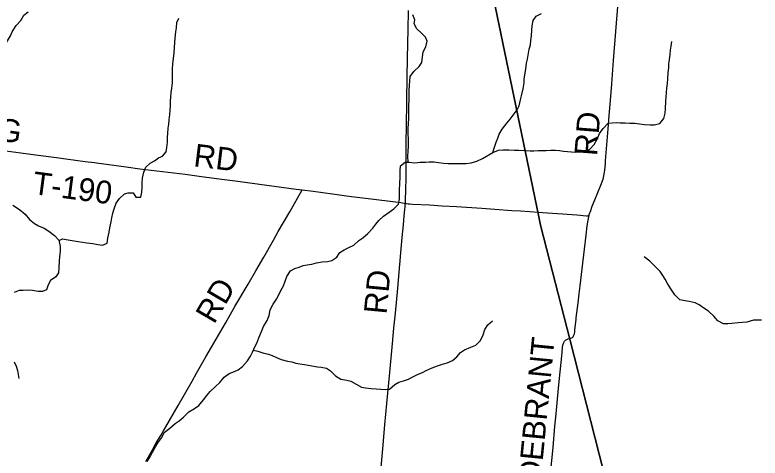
# Model space of a CAD drawing. Extents: x 1442749 to 1756758, y 235267 to 677782.
# Drawn here: x 1607177 to 1616991, y 486415 to 492250 of the extents above; entities that cross this region are included whole.
import ezdxf

# ---------------------------------------------------------------- set-up
doc = ezdxf.new("R2010")
doc.units = 0
for name, color, linetype in [('GM_X_County_Road', 7, 'Continuous'), ('GM_X_County_Road_Text', 7, 'Continuous'), ('GM_X_Minor_River', 7, 'Continuous'), ('GM_X_Township', 7, 'Continuous'), ('GM_X_Township_Road', 7, 'Continuous'), ('GM_X_Township_Road_Text', 7, 'Continuous')]:
    doc.layers.add(name, color=color, linetype=linetype)

msp = doc.modelspace()

# ---------------------------------------------------------------- linework, layer by layer
at = {"layer": 'GM_X_County_Road'}
for points in [[(1612319.9, 489768.7), (1612321.3, 489793.9), (1612323, 489830.1), (1612326.3, 489930.4), (1612330.5, 490124), (1612331.8, 490281.6), (1612329.7, 490462), (1612329.6, 490580.1), (1612332.8, 490780.1), (1612340.9, 491442.8), (1612346.6, 491669), (1612350.8, 491882.1), (1612354.2, 492052.6), (1612360.3, 492308.4)], [(1612246.1, 488966.1), (1612264.1, 489171), (1612278.8, 489318.1), (1612294.4, 489488.4), (1612305.5, 489602.9), (1612313.4, 489688.1), (1612316.3, 489723.7), (1612318.2, 489747.8), (1612319.9, 489768.7)], [(1611785.2, 483935.3), (1611788, 483977.6), (1611795, 484082), (1611805.6, 484206.2), (1611819.6, 484359.7), (1611836.4, 484559.1), (1611853.1, 484742), (1611859.3, 484820.5), (1611868, 484925), (1611898.3, 485238.5), (1611973.9, 486025.5), (1612004.9, 486345.5), (1612025.5, 486584.1), (1612035.9, 486701.7), (1612050.7, 486851.8), (1612063.5, 486992.3), (1612076.8, 487136), (1612114.8, 487541.1), (1612150.9, 487923), (1612169.5, 488125.6), (1612188.3, 488324.8), (1612217.9, 488651.5), (1612246.1, 488966.1)]]:
    msp.add_lwpolyline(points, dxfattribs=at)
at = {"layer": 'GM_X_Minor_River'}
for points in [[(1607049.7, 491845.9), (1607080.7, 491909.6), (1607119.7, 491975.3), (1607140.4, 492029.1), (1607191.7, 492110.6), (1607256.7, 492175.9), (1607295.8, 492245.6), (1607352.5, 492290.9)], [(1613470.1, 490439.6), (1613487.2, 490495.8), (1613516.3, 490573.5), (1613537.1, 490627.4), (1613555.9, 490681.2), (1613592.9, 490746.9), (1613656.1, 490826.3), (1613698.9, 490877.8), (1613754, 490947.3), (1613792.8, 490998.9), (1613819.6, 491054.6), (1613836.7, 491132.6), (1613847.5, 491186.6), (1613870.7, 491276.5), (1613881.8, 491354.5), (1613882.5, 491408.6), (1613904.3, 491536.6), (1613915.4, 491616.6), (1613926.2, 491668.6), (1613950, 491800.6), (1613966.8, 491854.5), (1613973.6, 491914.5), (1613978.4, 491976.6), (1613983.4, 492050.7), (1613988.2, 492104.7), (1614001.2, 492178.7), (1614042.1, 492234.3), (1614110.7, 492267.5)], [(1607758.1, 489281.4), (1607805.7, 489300.6), (1607879.7, 489289.7), (1607931.7, 489279), (1608009.8, 489268), (1608125.9, 489250.4), (1608203.9, 489239.4), (1608270, 489228.5), (1608332, 489217.7), (1608390.5, 489245), (1608399.5, 489313), (1608416.6, 489390.9), (1608429.3, 489444.9), (1608444.4, 489524.9), (1608453.2, 489578.9), (1608468, 489640.8), (1608484.8, 489696.7), (1608509.9, 489770.5), (1608552.9, 489834.1), (1608619.8, 489893.4), (1608670.2, 489906.8), (1608736.4, 489909.9), (1608771.7, 489849.3), (1608835.9, 489850.5), (1608846.8, 489916.5), (1608851.7, 489982.6), (1608852.4, 490040.7), (1608859.3, 490100.8), (1608874.4, 490178.7), (1608903.3, 490244.5), (1608958.2, 490297.9), (1609016.8, 490331.2), (1609069.4, 490366.6), (1609119.9, 490392), (1609170.8, 490449.5), (1609177.5, 490503.5), (1609186.5, 490573.5), (1609187.4, 490639.6), (1609190.1, 490689.7), (1609197, 490757.8), (1609205.8, 490811.8), (1609210.5, 490867.8), (1609215.5, 490939.9), (1609220.2, 490990), (1609227.1, 491056), (1609225.9, 491118.2), (1609230.6, 491168.2), (1609235.4, 491228.3), (1609244.2, 491286.3), (1609253.2, 491358.3), (1609252, 491416.5), (1609252.7, 491470.6), (1609251.6, 491536.8), (1609256.5, 491604.8), (1609267.6, 491682.8), (1609274.5, 491746.9), (1609279.5, 491823), (1609284.4, 491889.1), (1609289.2, 491945.1), (1609296.3, 492029.2), (1609303.1, 492081.3), (1609308, 492149.3), (1609336.9, 492209.1)], [(1612355.6, 490310), (1612352.7, 490392.2), (1612355.5, 490450.3), (1612358.5, 490526.4), (1612359.5, 490596.5), (1612356.9, 490700.8), (1612357.7, 490758.9), (1612360.4, 490815), (1612363.4, 490891.1), (1612365.8, 491065.5), (1612368.6, 491121.5), (1612369.4, 491185.7), (1612368.3, 491253.8), (1612373.2, 491321.9), (1612378.1, 491384), (1612380.9, 491440.1), (1612431.9, 491505.5), (1612498.9, 491570.8), (1612537.7, 491622.4), (1612546.8, 491700.5), (1612553.7, 491764.5), (1612590.7, 491832.2), (1612605.7, 491904.2), (1612586.4, 491958.5), (1612532.9, 492011.3), (1612469.5, 492066.3), (1612434.3, 492134.9), (1612445.1, 492186.8), (1612417.9, 492253.3)], [(1614988.8, 490825.5), (1615041.4, 490829), (1615097.5, 490832.5), (1615147.6, 490830), (1615213.7, 490829.5), (1615275.8, 490826.9), (1615339.9, 490824.3), (1615401.9, 490815.7), (1615469.9, 490807.1), (1615544, 490804.4), (1615594.1, 490802), (1615670.4, 490821.3), (1615723.1, 490885), (1615739.7, 490954.9), (1615744.3, 491019), (1615751.2, 491109.1), (1615755.8, 491173.2), (1615758.2, 491223.3), (1615764.8, 491287.4), (1615769.3, 491345.4), (1615773.9, 491407.5), (1615780.7, 491493.6), (1615787.3, 491555.7), (1615789.7, 491605.8), (1615798.2, 491659.8), (1615806.9, 491733.9), (1615809.4, 491788), (1615819.9, 491840), (1615830.5, 491902)], [(1610921.2, 488929.6), (1610973.6, 488948.9), (1611023.9, 488960.3), (1611088.2, 488969.5), (1611148.6, 488984.7), (1611223, 488999.8), (1611293.2, 489002.9), (1611349.5, 489016.2), (1611416.3, 489061.5), (1611457.2, 489121), (1611511.9, 489156.4), (1611584.6, 489193.5), (1611639, 489218.9), (1611708.1, 489280.1), (1611758.7, 489315.6), (1611823.6, 489370.8), (1611890.7, 489442.1), (1611931.5, 489493.7), (1611970.3, 489545.3), (1612033.2, 489600.6), (1612104.1, 489651.8), (1612168.9, 489697.1), (1612227.9, 489758.4), (1612242.9, 489828.4), (1612243.6, 489884.5), (1612242.6, 489954.7), (1612247.4, 490016.8), (1612248.9, 490129), (1612251.9, 490199.1), (1612254.8, 490265.2), (1612315.5, 490310.5), (1612367.7, 490309.8), (1612441.8, 490304.8), (1612514.1, 490309.9), (1612582.3, 490313), (1612634.5, 490316.4), (1612700.6, 490315.5), (1612754.7, 490308.8), (1612822.8, 490297.9), (1612884.8, 490293.1), (1612971.1, 490296), (1613051.3, 490293), (1613119.5, 490292.1), (1613185.8, 490303.2), (1613260.3, 490324.3), (1613333, 490361.5), (1613470.4, 490439.8), (1613547, 490468.9), (1613609.3, 490474.1), (1613681.5, 490475.2), (1613757.6, 490470.2), (1613813.8, 490469.5), (1613895.9, 490464.4), (1613962.1, 490461.5), (1614012.2, 490462.9), (1614068.4, 490464.2), (1614120.5, 490465.5), (1614172.7, 490464.8), (1614232.9, 490470), (1614297.1, 490469.2), (1614351.2, 490464.5), (1614403.2, 490455.8), (1614455.3, 490453.1), (1614507.4, 490446.5), (1614557.5, 490443.8), (1614615.6, 490447), (1614684, 490456.2), (1614750.5, 490481.4), (1614805.5, 490542.8), (1614846.5, 490614.4), (1614877.6, 490690.2), (1614924.6, 490755.7), (1614988.8, 490825.5)], [(1607149.9, 489746.1), (1607237.3, 489688.8), (1607312.7, 489625.7), (1607367.9, 489556.9), (1607435.4, 489503.9), (1607487.1, 489473.1), (1607562.9, 489442.1), (1607624.6, 489405.2), (1607698, 489348.1), (1607757.3, 489285.2), (1607774.3, 489202.8), (1607771.4, 489136.7), (1607764.5, 489070.7), (1607759.7, 489008.6), (1607756.5, 488926.5), (1607749.6, 488856.4), (1607716.8, 488802.7), (1607646, 488755.5), (1607617.1, 488697.8), (1607594.2, 488632), (1607539.7, 488608.6), (1607483.6, 488609.3), (1607407.5, 488620.3), (1607357.5, 488627), (1607287.2, 488623.9), (1607235.1, 488622.6), (1607166.5, 488597.4)], [(1617007.2, 488230), (1616903, 488231), (1616814.6, 488205.7), (1616760.5, 488200.2), (1616700.4, 488194.7), (1616618.1, 488185.5), (1616564, 488182), (1616507.9, 488184.5), (1616436.2, 488223.2), (1616380.6, 488281.8), (1616313.1, 488350.6), (1616251.3, 488387.2), (1616187.6, 488431.9), (1616135.8, 488458.4), (1616055.8, 488477.1), (1616005.8, 488485.6), (1615935.8, 488498.3), (1615866.3, 488563), (1615814.9, 488641.7), (1615771.5, 488716.2), (1615741.9, 488770.6), (1615708.3, 488821), (1615674.7, 488873.4), (1615599.3, 488946.2), (1615537.7, 489008.9), (1615466.1, 489063.6)], [(1608919.6, 486372), (1608960.6, 486439.6), (1608989.4, 486491.3), (1609026.4, 486563), (1609059.2, 486614.7), (1609110.3, 486686.2), (1609143.3, 486753.9), (1609216.2, 486811.1), (1609287.2, 486870.3), (1609339.8, 486905.7), (1609398.7, 486955), (1609467.8, 487026.3), (1609542.6, 487069.4), (1609597.3, 487108.8), (1609660.4, 487182.1), (1609705.3, 487239.7), (1609750.1, 487291.2), (1609819.2, 487358.4), (1609876, 487409.8), (1609933.1, 487481.2), (1609998, 487530.5), (1610068.5, 487555.6), (1610119, 487579), (1610173.7, 487622.4), (1610240.9, 487697.7), (1610277.8, 487757.4), (1610306.6, 487811.1), (1610337.6, 487878.8), (1610364.3, 487930.6), (1610387.3, 488000.5), (1610422.5, 488080.2), (1610451.4, 488146), (1610500.7, 488227.5), (1610525.6, 488291.3), (1610538.7, 488369.3), (1610579.7, 488440.9), (1610620.7, 488508.5), (1610653.6, 488566.2), (1610680.4, 488620), (1610713.3, 488681.7), (1610736.2, 488743.6), (1610757.1, 488807.4), (1610808.2, 488878.9), (1610862.8, 488910.3), (1610921.2, 488929.6)], [(1610317.7, 487835.3), (1610374.9, 487822.2), (1610456.8, 487797.1), (1610514.8, 487784.4), (1610566.7, 487765.6), (1610622.5, 487738.9), (1610684.3, 487712), (1610766.2, 487692.9), (1610822.2, 487682.2), (1610876.2, 487665.4), (1610928.2, 487654.7), (1610992.2, 487645.9), (1611088.3, 487628.6), (1611160.3, 487617.7), (1611210.4, 487613), (1611278.4, 487598.1), (1611334.1, 487565.3), (1611399.4, 487500.3), (1611471, 487453.3), (1611547, 487442.3), (1611603, 487427.5), (1611670.6, 487386.6), (1611740.3, 487349.6), (1611796.3, 487340.8), (1611870.4, 487329.9), (1611936.5, 487325), (1611994.6, 487322.2), (1612058.8, 487319.4), (1612111, 487322.7), (1612180, 487386), (1612234.5, 487415.3), (1612295, 487434.6), (1612359.4, 487455.8), (1612415.9, 487483.1), (1612486.6, 487518.3), (1612543.1, 487541.6), (1612593.6, 487567), (1612670.2, 487602.1), (1612740.8, 487629.2), (1612809.3, 487652.4), (1612871.7, 487671.6), (1612938.3, 487700.8), (1612995.1, 487748.2), (1613044, 487805.7), (1613098.6, 487839.1), (1613181.3, 487876.1), (1613245.8, 487901.3), (1613310.8, 487964.6), (1613343.9, 488036.3), (1613366.9, 488106.2), (1613403.8, 488171.8), (1613466.7, 488223.1)], [(1607166.3, 487681.5), (1607191.6, 487627), (1607210.9, 487566.6), (1607220.2, 487516.4), (1607229.6, 487464.2)]]:
    msp.add_lwpolyline(points, dxfattribs=at)
at = {"layer": 'GM_X_Township'}
for points in [[(1617334.6, 477440.8), (1616957.7, 478774.1), (1616258, 481249.3), (1615746.6, 483104.1), (1615521.6, 483920.3), (1614488, 487961.8), (1614098.9, 489483.2), (1614072, 489612.9), (1612808.9, 495716.3), (1611750.9, 500101.3), (1610594.9, 504740.5)], [(1612808.9, 495716.3), (1614072, 489612.9), (1614098.9, 489483.2), (1614488, 487961.8), (1615521.6, 483920.3), (1615746.6, 483104.1), (1616258, 481249.3), (1616957.7, 478774.1), (1617334.6, 477440.8)]]:
    msp.add_lwpolyline(points, dxfattribs=at)
at = {"layer": 'GM_X_Township_Road'}
for points in [[(1614737.1, 489604), (1614738.2, 489608.3), (1614742, 489623.4), (1614748.5, 489643.2), (1614755.2, 489663.9), (1614780.9, 489731.4), (1614814.7, 489816.7), (1614894.7, 490010.9), (1614915.4, 490066.2), (1614922.4, 490089.3), (1614928.8, 490110.1), (1614933.4, 490131.1), (1614938.7, 490154.9), (1614942.5, 490181.6), (1614946.2, 490206.8), (1614953.3, 490288.6), (1614956.4, 490327.8), (1614990, 490749.6), (1615004.2, 490926.2), (1615018.9, 491122.5), (1615037.1, 491341.5), (1615059.3, 491652.3), (1615120.5, 492414.1)], [(1606957.5, 490476), (1607059.5, 490462), (1607254.5, 490435.1), (1607482, 490403.9), (1607726, 490372.8), (1607849.6, 490356.3), (1608103.2, 490322.1), (1608223.5, 490305.9), (1608252.8, 490302.4), (1608642.8, 490248.9), (1608821.8, 490225.7), (1609417.6, 490151.6), (1609635.5, 490122.5), (1609866.6, 490094.3), (1610113.5, 490059.6), (1610399.6, 490020.6), (1610881, 489957.1), (1610962.2, 489946.5)], [(1608902.4, 486371.6), (1608988.5, 486522.6), (1608995.3, 486533.8), (1609038.5, 486614.8), (1609066.6, 486663), (1609098.1, 486712.9), (1609134.8, 486775), (1609166.3, 486828.8), (1609326.2, 487107.6), (1609509.6, 487429.6), (1609568.8, 487531.8), (1609693.2, 487747.7), (1609766.8, 487875.7), (1609948.9, 488190.9), (1610075.2, 488409.5), (1610249.7, 488706.4), (1610349.4, 488879.9), (1610454, 489061.9), (1610581.3, 489283.8), (1610646.2, 489397.8), (1610796, 489659.8), (1610898, 489835.7), (1610962.2, 489946.5)], [(1610962.2, 489946.5), (1611105.4, 489927.9), (1611359, 489893.3), (1611544.5, 489870.1), (1611645.3, 489856.4), (1611759.2, 489842.1), (1611938.2, 489819.3), (1612120.6, 489797.9), (1612260.2, 489778.4), (1612280.2, 489775.3), (1612305.5, 489771), (1612319.9, 489768.7)], [(1612319.9, 489768.7), (1612334.7, 489766.3), (1612357.5, 489763.8), (1612373.8, 489762.7), (1612413.1, 489760.1), (1612635.9, 489748.9), (1612802.9, 489737.8), (1612992.8, 489726.5), (1613326.7, 489704.5), (1613496.9, 489693.4), (1613722.7, 489676.3), (1613837.3, 489669.3), (1614072.7, 489652.5)], [(1614072.7, 489652.5), (1614125.2, 489648.8), (1614388.5, 489630.8)], [(1614388.5, 489630.8), (1614576.9, 489617.5), (1614704.4, 489606.8), (1614737.1, 489604)], [(1614620.1, 488682.4), (1614648.1, 488908.2), (1614678.5, 489165.6), (1614701.1, 489351.2), (1614715.6, 489475), (1614725.9, 489546.4), (1614729.7, 489567.9), (1614733.8, 489591.6), (1614737.1, 489604)], [(1614545.9, 488053), (1614546.3, 488054.5), (1614549.5, 488074), (1614553, 488100.1), (1614568, 488243.9), (1614570.2, 488262.2), (1614594.1, 488458.8), (1614607.4, 488579.4), (1614620.1, 488682.4)], [(1614214.1, 486041.5), (1614263.8, 486554.1), (1614288, 486835.2), (1614299.8, 486955.9), (1614314.2, 487096.2), (1614337.7, 487334.6), (1614358.2, 487550.1), (1614376, 487713.1), (1614377.5, 487729.5), (1614380.1, 487752.3), (1614386, 487814.3), (1614390.3, 487873.3), (1614394.1, 487902.9), (1614397.1, 487915), (1614400, 487925.3), (1614404.4, 487937.2), (1614409.2, 487946), (1614414.1, 487953.2), (1614418.7, 487959.1), (1614426.5, 487966.2), (1614435.3, 487973.1), (1614447.3, 487978.3), (1614463.5, 487984.2), (1614486.8, 487988.7), (1614499.5, 487992.3), (1614510.9, 487997.5), (1614520.4, 488004.7), (1614528.2, 488013.5), (1614534.6, 488024.4), (1614539.2, 488032.8), (1614543.5, 488044.5), (1614545.9, 488053)]]:
    msp.add_lwpolyline(points, dxfattribs=at)

# ---------------------------------------------------------------- texts
at = {"layer": 'GM_X_County_Road_Text'}
msp.add_text('RD', height=300, rotation=84.57758, dxfattribs=at).set_placement((1612070.3, 488302.1))
at = {"layer": 'GM_X_Township_Road_Text'}
for s, rotation, p in [('KING', 352.05908, (1606273.7, 490693.3)), ('RD', 85.56412, (1614843.4, 490387.5)), ('RD', 353.12134, (1609520.5, 490257.6)), ('T-190', 352.46079, (1607397.8, 489893.1)), ('RD', 59.7136, (1609800.4, 488168.2)), ('HILDEBRANT', 84.39435, (1614038.3, 485461.6))]:
    msp.add_text(s, height=300, rotation=rotation, dxfattribs=at).set_placement(p)

doc.saveas('drawing.dxf')
